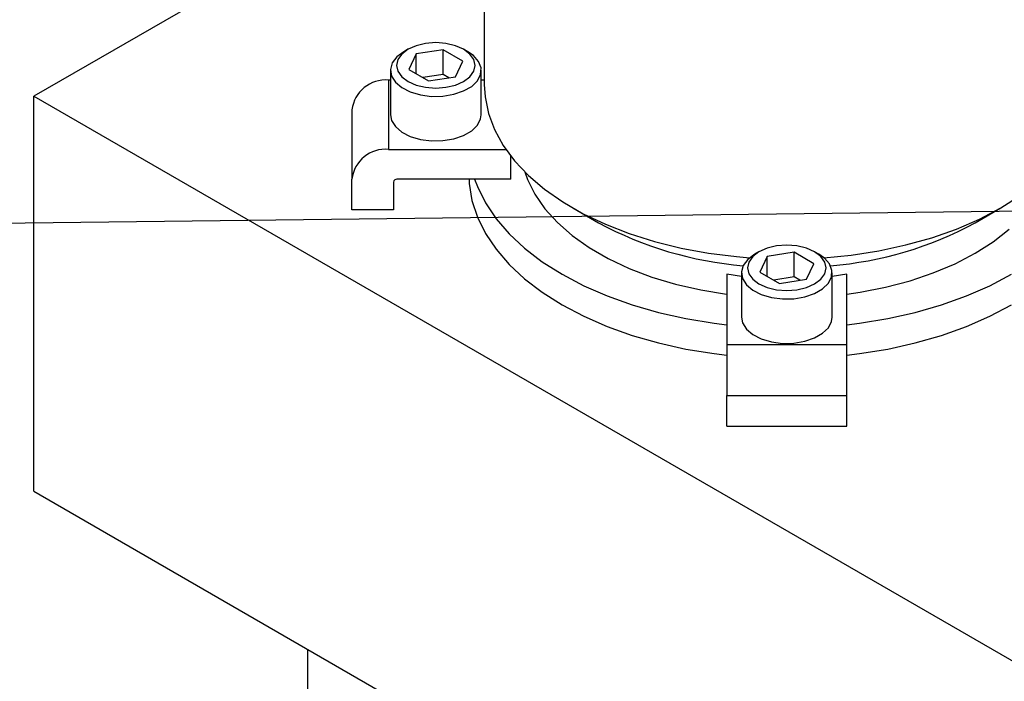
# Model space of a CAD drawing. Header units: inches. Extents: x 220 to 877, y 4 to 174.
# Tile 439 of 656: x 470.35 to 475.43, y 154.05 to 157.47. Entities that reach past the tile are written whole.
import ezdxf

# ---------------------------------------------------------------- set-up
doc = ezdxf.new("R2010")
doc.units = ezdxf.units.IN
doc.header["$LTSCALE"] = 0.5
doc.header["$MEASUREMENT"] = 0
for name, color, linetype in [('DSS-M-S', 53, 'Continuous'), ('MFT-M-S', 8, 'Continuous'), ('SID-M-S', 105, 'Continuous'), ('SVD-M-S', 8, 'Continuous')]:
    doc.layers.add(name, color=color, linetype=linetype)

msp = doc.modelspace()

# ---------------------------------------------------------------- linework, layer by layer
at = {"layer": 'DSS-M-S', "linetype": 'Continuous', "lineweight": 25}
for p, q in [((472.74831, 158.68841), (472.74831, 157.13168)), ((472.74831, 158.41471), (470.42173, 157.0716)), ((472.74831, 157.13168), (472.7523, 157.06733)), ((470.42173, 157.0716), (494.1098, 143.39676)), ((470.42173, 155.03024), (470.42173, 157.0716)), ((472.7523, 157.06733), (472.76995, 156.9821)), ((472.76995, 156.9821), (472.80156, 156.89822)), ((472.80156, 156.89822), (472.84683, 156.81646)), ((472.84683, 156.81646), (472.90536, 156.73755)), ((472.90536, 156.73755), (472.97662, 156.66221)), ((472.95738, 156.68094), (472.9714, 156.64155)), ((472.97662, 156.66221), (473.05997, 156.59112)), ((472.66973, 156.64203), (472.67107, 156.61963)), ((472.67107, 156.61963), (472.68506, 156.53247)), ((472.69885, 156.64203), (472.71292, 156.60403)), ((472.9714, 156.64155), (473.00972, 156.56425)), ((472.71292, 156.60403), (472.75441, 156.51984)), ((473.00972, 156.56425), (473.06139, 156.48958)), ((473.05997, 156.59112), (473.15464, 156.52493)), ((475.41567, 156.49386), (475.51569, 156.55738)), ((472.68506, 156.53247), (472.71292, 156.44644)), ((472.75441, 156.51984), (472.80918, 156.43822)), ((473.15464, 156.52493), (473.25978, 156.46423)), ((473.06139, 156.48958), (473.12588, 156.41831)), ((473.20578, 156.49396), (473.33838, 156.41739)), ((473.25978, 156.46423), (473.37444, 156.40958)), ((475.28324, 156.41739), (475.41585, 156.49396)), ((475.30564, 156.43612), (475.41567, 156.49386)), ((472.71292, 156.44644), (472.75441, 156.36225)), ((472.80918, 156.43822), (472.87676, 156.35987)), ((473.12588, 156.41831), (473.20253, 156.35117)), ((473.37444, 156.40958), (473.49758, 156.36147)), ((475.18661, 156.38468), (475.30564, 156.43612)), ((472.75441, 156.36225), (472.80918, 156.28063)), ((472.87676, 156.35987), (472.95658, 156.28545)), ((473.49758, 156.36147), (473.62809, 156.32033)), ((475.05964, 156.34), (475.18661, 156.38468)), ((475.37646, 156.31937), (475.4589, 156.38418)), ((473.20253, 156.35117), (473.29055, 156.28885)), ((473.62809, 156.32033), (473.76478, 156.28654)), ((474.78657, 156.2725), (474.92589, 156.30249)), ((474.92589, 156.30249), (475.05964, 156.34)), ((475.28309, 156.2597), (475.37646, 156.31937)), ((472.80918, 156.28063), (472.87676, 156.20228)), ((472.95658, 156.28545), (473.04795, 156.2156)), ((473.29055, 156.28885), (473.38904, 156.232)), ((473.76478, 156.28654), (473.90641, 156.2604)), ((473.90641, 156.2604), (474.0517, 156.24216)), ((474.5025, 156.23648), (474.64295, 156.25028)), ((474.64295, 156.25028), (474.78657, 156.2725)), ((475.17973, 156.2058), (475.28309, 156.2597)), ((472.87676, 156.20228), (472.95658, 156.12786)), ((473.04795, 156.2156), (473.1501, 156.15092)), ((473.38904, 156.232), (473.49698, 156.18118)), ((474.0517, 156.24216), (474.11912, 156.23648)), ((475.06747, 156.15821), (475.17973, 156.2058)), ((473.1501, 156.15092), (473.26215, 156.09195)), ((473.49698, 156.18118), (473.61328, 156.13694)), ((474.94743, 156.11742), (475.06747, 156.15821)), ((475.35948, 156.09195), (475.47153, 156.15092)), ((472.95658, 156.12786), (473.04795, 156.05801)), ((473.61328, 156.13694), (473.73674, 156.09971)), ((473.73674, 156.09971), (473.86609, 156.06988)), ((474.82087, 156.08385), (474.94743, 156.11742)), ((473.04795, 156.05801), (473.1501, 155.99333)), ((473.26215, 156.09195), (473.38314, 156.0392)), ((473.86609, 156.06988), (474, 156.04776)), ((474, 156.04776), (474.00081, 156.04765)), ((474.62081, 156.04765), (474.68907, 156.05784)), ((474.68907, 156.05784), (474.82087, 156.08385)), ((475.23849, 156.0392), (475.35948, 156.09195)), ((473.38314, 156.0392), (473.51205, 155.99312)), ((475.10958, 155.99312), (475.23849, 156.0392)), ((473.1501, 155.99333), (473.26215, 155.93436)), ((473.51205, 155.99312), (473.64778, 155.95411)), ((473.64778, 155.95411), (473.78916, 155.92249)), ((474.83247, 155.92249), (474.97385, 155.95411)), ((474.97385, 155.95411), (475.10958, 155.99312)), ((475.35948, 155.93436), (475.47153, 155.99333)), ((473.26215, 155.93436), (473.38314, 155.88161)), ((473.78916, 155.92249), (473.93499, 155.89854)), ((473.93499, 155.89854), (474.00081, 155.89042)), ((474.62081, 155.89042), (474.68664, 155.89854)), ((474.68664, 155.89854), (474.83247, 155.92249)), ((475.23849, 155.88161), (475.35948, 155.93436)), ((473.38314, 155.88161), (473.51205, 155.83553)), ((475.10958, 155.83553), (475.23849, 155.88161)), ((473.51205, 155.83553), (473.64778, 155.79652)), ((473.64778, 155.79652), (473.78916, 155.7649)), ((474.83247, 155.7649), (474.97385, 155.79652)), ((474.97385, 155.79652), (475.10958, 155.83553)), ((473.78916, 155.7649), (473.93499, 155.74095)), ((474.68664, 155.74095), (474.83247, 155.7649)), ((473.93499, 155.74095), (474.00081, 155.73283)), ((474.62081, 155.73283), (474.68664, 155.74095)), ((470.42173, 155.03024), (494.1098, 141.35541))]:
    msp.add_line(p, q, dxfattribs=at)
for centre, radius, start, end in [((474.23876, 158.08062), 1.8913, 241.57143, 265.34693), ((474.39127, 158.05231), 1.86241, 274.46592, 298.61573)]:
    msp.add_arc(centre, radius, start, end, dxfattribs=at)
at = {"layer": 'MFT-M-S', "linetype": 'Continuous', "lineweight": 25}
msp.add_line((471.83594, 154.21384), (471.83594, 152.78462), dxfattribs=at)
at = {"layer": 'SID-M-S'}
msp.add_line((477.28739, 156.4983), (469.09288, 156.40023), dxfattribs=at)
at = {"layer": 'SVD-M-S', "linetype": 'Continuous', "lineweight": 25}
for p, q in [((472.39675, 157.33203), (472.35468, 157.3134)), ((472.44574, 157.34375), (472.39675, 157.33203)), ((472.49831, 157.34774), (472.44574, 157.34375)), ((472.55089, 157.34375), (472.49831, 157.34774)), ((472.59988, 157.33203), (472.55089, 157.34375)), ((472.64195, 157.3134), (472.59988, 157.33203)), ((472.29658, 157.27384), (472.27325, 157.24271)), ((472.33259, 157.30064), (472.29658, 157.27384)), ((472.3224, 157.28911), (472.30211, 157.26083)), ((472.35468, 157.3134), (472.3224, 157.28911)), ((472.35466, 157.31338), (472.33256, 157.30062)), ((472.39625, 157.2894), (472.35889, 157.20891)), ((472.53567, 157.31097), (472.39625, 157.2894)), ((472.39625, 157.18735), (472.39625, 157.2894)), ((472.63773, 157.25205), (472.53567, 157.31097)), ((472.53567, 157.18338), (472.53567, 157.31097)), ((472.67423, 157.28911), (472.64195, 157.3134)), ((472.66407, 157.30062), (472.64197, 157.31338)), ((472.69216, 157.28101), (472.66407, 157.30062)), ((472.69452, 157.26083), (472.67423, 157.28911)), ((472.71883, 157.2508), (472.69216, 157.28101)), ((472.27325, 157.24271), (472.26405, 157.20921)), ((472.30211, 157.26083), (472.29519, 157.23048)), ((472.29519, 157.23048), (472.30211, 157.20013)), ((472.60038, 157.17156), (472.63773, 157.25205)), ((472.70144, 157.23048), (472.69452, 157.26083)), ((472.69452, 157.20013), (472.70144, 157.23048)), ((472.73165, 157.2177), (472.71883, 157.2508)), ((472.7298, 157.1838), (472.73165, 157.2177)), ((472.26394, 157.20496), (472.26394, 156.97531)), ((472.26405, 157.20921), (472.26958, 157.17545)), ((472.26958, 157.17545), (472.28948, 157.14354)), ((472.30211, 157.20013), (472.3224, 157.17185)), ((472.3224, 157.17185), (472.35468, 157.14756)), ((472.35889, 157.20891), (472.46096, 157.15)), ((472.53567, 157.18338), (472.43114, 157.16721)), ((472.46096, 157.15), (472.60038, 157.17156)), ((472.56549, 157.16617), (472.53567, 157.18338)), ((472.64195, 157.14756), (472.67423, 157.17185)), ((472.67423, 157.17185), (472.69452, 157.20013)), ((472.71341, 157.15123), (472.7298, 157.1838)), ((472.73269, 156.97531), (472.73269, 157.20496)), ((472.25431, 157.15427), (472.25431, 156.79635)), ((472.26394, 157.15427), (472.25431, 157.15427)), ((472.28948, 157.14354), (472.32251, 157.11549)), ((472.32251, 157.11549), (472.36658, 157.09306)), ((472.35468, 157.14756), (472.39675, 157.12893)), ((472.39675, 157.12893), (472.44574, 157.11721)), ((472.44574, 157.11721), (472.49831, 157.11322)), ((472.49831, 157.11322), (472.55089, 157.11721)), ((472.55089, 157.11721), (472.59988, 157.12893)), ((472.59988, 157.12893), (472.64195, 157.14756)), ((472.64196, 157.09805), (472.68351, 157.12204)), ((472.68351, 157.12204), (472.71341, 157.15123)), ((472.74831, 157.15427), (472.73269, 157.15427)), ((472.36658, 157.09306), (472.41892, 157.07766)), ((472.41892, 157.07766), (472.47626, 157.07026)), ((472.47626, 157.07026), (472.53498, 157.07133)), ((472.53498, 157.07133), (472.5914, 157.08079)), ((472.5914, 157.08079), (472.64196, 157.09805)), ((472.06531, 156.99994), (472.06531, 156.64203)), ((472.26394, 156.97531), (472.26958, 156.9458)), ((472.7298, 156.95415), (472.73269, 156.97531)), ((472.26958, 156.9458), (472.28948, 156.91389)), ((472.28948, 156.91389), (472.32251, 156.88583)), ((472.68351, 156.89238), (472.71341, 156.92158)), ((472.71341, 156.92158), (472.7298, 156.95415)), ((472.32251, 156.88583), (472.36658, 156.86341)), ((472.36658, 156.86341), (472.41892, 156.84801)), ((472.5914, 156.85114), (472.64196, 156.8684)), ((472.64196, 156.8684), (472.68351, 156.89238)), ((472.41892, 156.84801), (472.47626, 156.84061)), ((472.47626, 156.84061), (472.53498, 156.84168)), ((472.53498, 156.84168), (472.5914, 156.85114)), ((472.25431, 156.79635), (472.8603, 156.79635)), ((472.88502, 156.64203), (472.88502, 156.7627)), ((472.06531, 156.48443), (472.06531, 156.64203)), ((472.28031, 156.62774), (472.28031, 156.48443)), ((472.88502, 156.64203), (472.29781, 156.64203)), ((472.28031, 156.48443), (472.06531, 156.48443)), ((474.31081, 156.30141), (474.25824, 156.29741)), ((474.36339, 156.29741), (474.31081, 156.30141)), ((474.14509, 156.2543), (474.10908, 156.2275)), ((474.16718, 156.26706), (474.1349, 156.24278)), ((474.16716, 156.26705), (474.14506, 156.25429)), ((474.20925, 156.2857), (474.16718, 156.26706)), ((474.34817, 156.26463), (474.20875, 156.24307)), ((474.25824, 156.29741), (474.20925, 156.2857)), ((474.45023, 156.20571), (474.34817, 156.26463)), ((474.34817, 156.13705), (474.34817, 156.26463)), ((474.41238, 156.2857), (474.36339, 156.29741)), ((474.45445, 156.26706), (474.41238, 156.2857)), ((474.48673, 156.24278), (474.45445, 156.26706)), ((474.47657, 156.25429), (474.45447, 156.26705)), ((474.50466, 156.23468), (474.47657, 156.25429)), ((474.10908, 156.2275), (474.08575, 156.19638)), ((474.11461, 156.2145), (474.10769, 156.18415)), ((474.1349, 156.24278), (474.11461, 156.2145)), ((474.20875, 156.24307), (474.17139, 156.16258)), ((474.20875, 156.14101), (474.20875, 156.24307)), ((474.41288, 156.12523), (474.45023, 156.20571)), ((474.50702, 156.2145), (474.48673, 156.24278)), ((474.53133, 156.20446), (474.50466, 156.23468)), ((474.51394, 156.18415), (474.50702, 156.2145)), ((474.54415, 156.17136), (474.53133, 156.20446)), ((474.07644, 156.14026), (474.00081, 156.15222)), ((474.00081, 156.15222), (474.00081, 155.78812)), ((474.07644, 156.15863), (474.07644, 155.92898)), ((474.08575, 156.19638), (474.07655, 156.16288)), ((474.07655, 156.16288), (474.08208, 156.12911)), ((474.10769, 156.18415), (474.11461, 156.1538)), ((474.11461, 156.1538), (474.1349, 156.12552)), ((474.17139, 156.16258), (474.27346, 156.10366)), ((474.48673, 156.12552), (474.50702, 156.1538)), ((474.50702, 156.1538), (474.51394, 156.18415)), ((474.5423, 156.13746), (474.54415, 156.17136)), ((474.54519, 155.92898), (474.54519, 156.15863)), ((474.62081, 156.15222), (474.54519, 156.14026)), ((474.62081, 155.78812), (474.62081, 156.15222)), ((474.08208, 156.12911), (474.10198, 156.0972)), ((474.10198, 156.0972), (474.13501, 156.06915)), ((474.1349, 156.12552), (474.16718, 156.10123)), ((474.16718, 156.10123), (474.20925, 156.08259)), ((474.34817, 156.13705), (474.24364, 156.12088)), ((474.27346, 156.10366), (474.41288, 156.12523)), ((474.37799, 156.11983), (474.34817, 156.13705)), ((474.41238, 156.08259), (474.45445, 156.10123)), ((474.45445, 156.10123), (474.48673, 156.12552)), ((474.49601, 156.0757), (474.52591, 156.10489)), ((474.52591, 156.10489), (474.5423, 156.13746)), ((474.13501, 156.06915), (474.17908, 156.04672)), ((474.17908, 156.04672), (474.23142, 156.03133)), ((474.20925, 156.08259), (474.25824, 156.07088)), ((474.25824, 156.07088), (474.31081, 156.06688)), ((474.31081, 156.06688), (474.36339, 156.07088)), ((474.36339, 156.07088), (474.41238, 156.08259)), ((474.4039, 156.03446), (474.45446, 156.05172)), ((474.45446, 156.05172), (474.49601, 156.0757)), ((474.23142, 156.03133), (474.28876, 156.02393)), ((474.28876, 156.02393), (474.34748, 156.02499)), ((474.34748, 156.02499), (474.4039, 156.03446)), ((474.07644, 155.92898), (474.08208, 155.89946)), ((474.08208, 155.89946), (474.10198, 155.86755)), ((474.52591, 155.87524), (474.5423, 155.90781)), ((474.5423, 155.90781), (474.54519, 155.92898)), ((474.10198, 155.86755), (474.13501, 155.8395)), ((474.45446, 155.82207), (474.49601, 155.84605)), ((474.49601, 155.84605), (474.52591, 155.87524)), ((474.13501, 155.8395), (474.17908, 155.81707)), ((474.17908, 155.81707), (474.23142, 155.80167)), ((474.23142, 155.80167), (474.28876, 155.79428)), ((474.28876, 155.79428), (474.34748, 155.79534)), ((474.34748, 155.79534), (474.4039, 155.8048)), ((474.4039, 155.8048), (474.45446, 155.82207)), ((474.00081, 155.78812), (474.00081, 155.52469)), ((474.00081, 155.78812), (474.62081, 155.78812)), ((474.62081, 155.52469), (474.62081, 155.78812)), ((474.00081, 155.52469), (474.62081, 155.52469)), ((474.00081, 155.36709), (474.00081, 155.52469)), ((474.62081, 155.36709), (474.62081, 155.52469)), ((474.00081, 155.36709), (474.62081, 155.36709))]:
    msp.add_line(p, q, dxfattribs=at)
for centre, radius in [((472.23857, 156.98066), 0.17432), ((472.23857, 156.62274), 0.17432), ((472.29636, 156.62595), 0.01614)]:
    msp.add_arc(centre, radius, 84.81742, 173.64866, dxfattribs=at)

doc.saveas('drawing.dxf')
